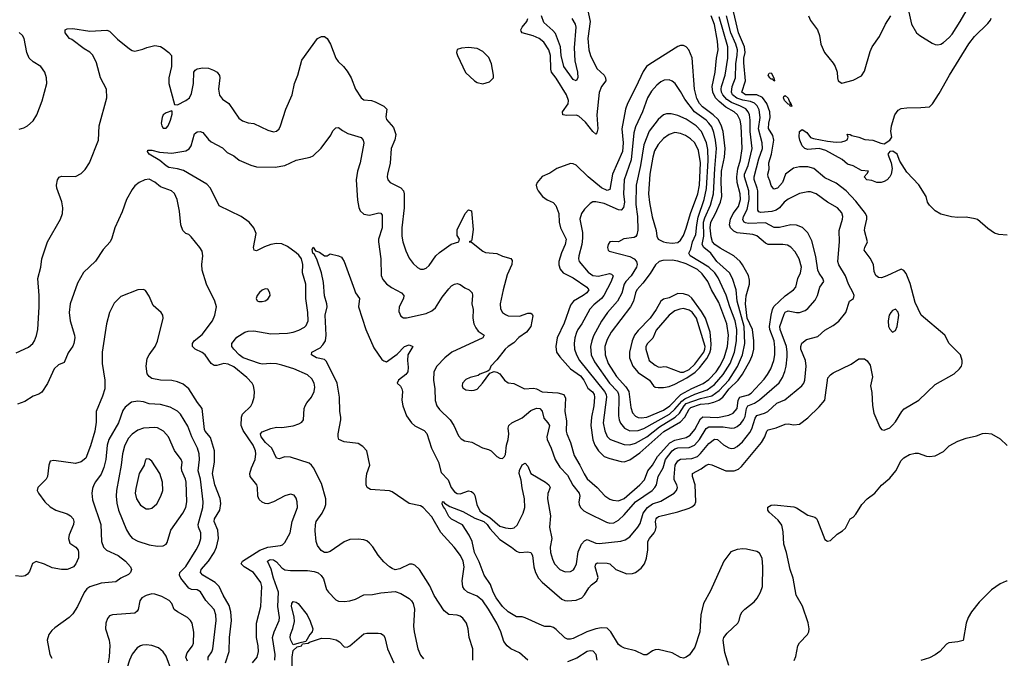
# Model space of a CAD drawing. Header units: inches. Extents: x 1682530 to 1839546, y 640742 to 791647.
# Tile 607 of 656: x 1763014 to 1769980, y 692182 to 696702. Entities that reach past the tile are written whole.
import ezdxf

# ---------------------------------------------------------------- set-up
doc = ezdxf.new("R2010")
doc.units = ezdxf.units.IN
doc.header["$MEASUREMENT"] = 0
doc.layers.add('B7669', color=7, linetype='Continuous')

msp = doc.modelspace()

# ---------------------------------------------------------------- linework, layer by layer
at = {"layer": 'B7669', "color": 5}
for points, elevation in [([(1768030.9, 692130.9), (1768003.6, 692223.6), (1767990.5, 692310), (1767996.3, 692330), (1768019.1, 692360.9), (1768094.6, 692430), (1768105, 692450), (1768113.8, 692490), (1768124.5, 692510), (1768143.9, 692530), (1768210, 692581), (1768231.9, 692608.1), (1768255.9, 692650), (1768268.2, 692690), (1768272.1, 692830), (1768266.6, 692890), (1768246.9, 692926.9), (1768230, 692938.4), (1768155.1, 692955.1), (1768130, 692957.3), (1768090, 692951.6), (1768044.9, 692935.1), (1767996.5, 692870), (1767900.5, 692659.5), (1767851.8, 692570), (1767833, 692490), (1767825.3, 692370), (1767790, 692261.2), (1767753.5, 692206.5), (1767730, 692189.6), (1767710, 692182.9), (1767690, 692187.3), (1767630, 692220.4), (1767530, 692244.2), (1767510, 692242.7), (1767490, 692234.7), (1767450, 692207.3), (1767430, 692207.3), (1767370, 692235), (1767293.5, 692253.5), (1767270, 692264.7), (1767250, 692280.5), (1767196.1, 692370), (1767170, 692394.5), (1767130, 692399), (1767090.5, 692390.5), (1767026.7, 692370), (1766930, 692322.2), (1766910, 692317.1), (1766890, 692318.2), (1766870, 692327.7), (1766810, 692386.3), (1766790, 692399.8), (1766770, 692406.8), (1766730, 692408.2), (1766710, 692414), (1766590, 692469.3), (1766570, 692475), (1766530, 692476.8), (1766470, 692511.2), (1766430, 692549.2), (1766385.9, 692610), (1766364.6, 692650), (1766344.4, 692704.4), (1766300.3, 692770), (1766265.6, 692865.6), (1766232.5, 692930), (1766215, 693010), (1766194.5, 693054.5), (1766146.5, 693126.5), (1766070, 693167.2), (1766050, 693185.4), (1766022, 693242), (1766010, 693257), (1766003.5, 693276.5), (1766005.2, 693290), (1766010, 693292), (1766020.5, 693280.5), (1766057.4, 693257.4), (1766150, 693220.7), (1766233.6, 693173.6), (1766298.6, 693150), (1766321, 693130), (1766340.6, 693100.6), (1766410, 693022.8), (1766494.7, 692970), (1766530, 692941.3), (1766550, 692931.2), (1766610, 692935.2), (1766630.1, 692930.1), (1766641.7, 692910), (1766651.3, 692830), (1766663.5, 692790), (1766685.3, 692750), (1766710, 692721.2), (1766850, 692601), (1766870, 692591.8), (1766890.1, 692590.1), (1766950, 692594.3), (1766990, 692609.4), (1767010, 692632.3), (1767039.8, 692680.2), (1767058.8, 692701.2), (1767096.4, 692730), (1767106.7, 692753.3), (1767085.4, 692830), (1767089.4, 692850.6), (1767101.9, 692858.1), (1767170, 692856.3), (1767190, 692850.2), (1767230.9, 692810.9), (1767310, 692779.6), (1767350, 692781.5), (1767370, 692790.3), (1767410, 692820.3), (1767433.5, 692850), (1767449, 692890), (1767458, 692950), (1767459.2, 693010), (1767469.1, 693030), (1767503.9, 693070), (1767512.7, 693090), (1767516.8, 693110), (1767513.2, 693150), (1767516.5, 693170), (1767522.6, 693177.4), (1767533.9, 693186.1), (1767670, 693220.1), (1767750, 693245.4), (1767770, 693253.8), (1767790.6, 693270), (1767798.8, 693290), (1767792.5, 693410), (1767773, 693470), (1767774.7, 693490), (1767836.1, 693523.9), (1767870, 693549.2), (1767890, 693556.5), (1767910, 693552.1), (1768010, 693510.2), (1768069.9, 693510.1), (1768098.8, 693521.2), (1768119.9, 693540.1), (1768261.5, 693710), (1768285.9, 693750), (1768301, 693790), (1768310, 693800.2), (1768366.9, 693813.1), (1768430, 693839.3), (1768450, 693841.3), (1768490, 693833.7), (1768530, 693840.4), (1768590, 693884.9), (1768670, 693961.7), (1768710.6, 694010), (1768732.3, 694167.7), (1768750, 694188.2), (1768770, 694202), (1768896.9, 694263.1), (1768950, 694302), (1768990, 694302), (1769010, 694286.8), (1769030, 694256), (1769046.7, 694173.3), (1769034.4, 694110), (1769042.9, 694062.9), (1769047.3, 693972.7), (1769056.3, 693916.3), (1769098.8, 693818.8), (1769110, 693802.4), (1769130, 693795.8), (1769170, 693813.7), (1769190, 693833.4), (1769210, 693856), (1769255, 693930), (1769271.7, 693948.3), (1769374.7, 694010), (1769490, 694120.3), (1769624.9, 694195.1), (1769663.7, 694230), (1769677, 694250), (1769682, 694270), (1769682.9, 694290), (1769669.5, 694330), (1769589.7, 694409.7), (1769559.3, 694470), (1769390.7, 694610.7), (1769350, 694700.7), (1769314.6, 694834.6), (1769284.9, 694904.9), (1769270, 694928), (1769250, 694935.4), (1769150, 694888.5), (1769110, 694875.8), (1769090, 694877.6), (1769070, 694892.7), (1769059.4, 694919.4), (1769054.5, 694970), (1769030, 695015.1), (1768988.7, 695070), (1768992.2, 695090), (1769011.1, 695130), (1768991.9, 695210), (1768992.7, 695230), (1769007.6, 695290), (1769006.8, 695310), (1768997.8, 695330), (1768930, 695418), (1768861.9, 695490), (1768790, 695545.9), (1768710, 695583.6), (1768632.7, 695650), (1768590, 695660.2), (1768530, 695661.6), (1768488, 695652), (1768432, 695610), (1768411.6, 695550), (1768376.3, 695510), (1768350, 695502.9), (1768330, 695529), (1768322, 695562), (1768308.7, 695590), (1768307.9, 695610), (1768316.6, 695643.4), (1768314, 695690), (1768333.2, 695750), (1768349.5, 695850), (1768341.8, 695881.8), (1768311.9, 695931.9), (1768313, 695970), (1768324.6, 696010), (1768320.5, 696050), (1768299, 696110), (1768270, 696151), (1768230, 696170.2), (1768149.5, 696169.5), (1768122.2, 696190), (1768149.9, 696270.1), (1768136.2, 696396.2), (1768137.8, 696430), (1768146.4, 696470), (1768141.1, 696510), (1768099.1, 696610), (1768047.7, 696830)], 620), ([(1767024, 696810), (1767049.6, 696690), (1767034.2, 696570), (1767041.7, 696490), (1767052.8, 696450), (1767096.9, 696356.9), (1767148.4, 696310), (1767159.5, 696290), (1767160.5, 696270), (1767129.5, 696230), (1767112.6, 696187.4), (1767097.4, 696030), (1767103.9, 695930), (1767097.8, 695902.2), (1767090, 695893), (1767070, 695910.8), (1767016.7, 695976.7), (1766970, 696018.3), (1766950, 696025.4), (1766884.7, 696024.7), (1766857.6, 696030), (1766855.3, 696050), (1766893.5, 696106.5), (1766897.2, 696130), (1766882.7, 696170), (1766810, 696287.4), (1766777.4, 696330), (1766771.8, 696351.8), (1766769.4, 696450), (1766757.5, 696490), (1766722.4, 696542.4), (1766690, 696569.9), (1766647.6, 696587.6), (1766569.5, 696609.5), (1766562.1, 696622.1), (1766559.6, 696630), (1766568.7, 696650), (1766601.1, 696690), (1766609.9, 696710)], 680), ([(1769287.9, 696827.9), (1769322.6, 696670), (1769359, 696610), (1769382, 696590), (1769470, 696536.5), (1769490, 696527.6), (1769510, 696525.3), (1769530, 696529.2), (1769550, 696541.5), (1769590, 696576.3), (1769610, 696600.9), (1769668.7, 696690), (1769726.5, 696790)], 620), ([(1762990, 694344.3), (1763076, 694384), (1763107.3, 694410), (1763120.2, 694430), (1763133.4, 694466.6), (1763141.7, 694510), (1763153.2, 694670), (1763152.7, 694750), (1763143.1, 694870), (1763164, 694950), (1763169.9, 695010.1), (1763211.5, 695130), (1763303.5, 695290), (1763317.7, 695330), (1763319.8, 695370), (1763312.9, 695412.9), (1763278, 695510), (1763275.6, 695530), (1763280.7, 695570), (1763293, 695587), (1763310, 695595.3), (1763410, 695593.2), (1763450, 695613.6), (1763477.1, 695642.9), (1763507.6, 695690), (1763572.5, 695850), (1763576.2, 695950), (1763631.6, 696148.4), (1763627.5, 696210), (1763586.9, 696290), (1763558.1, 696398.1), (1763530.9, 696450.9), (1763511.6, 696471.7), (1763470, 696495.8), (1763382.5, 696562.5), (1763366.9, 696570), (1763336, 696610), (1763335.3, 696630), (1763350, 696637.3), (1763390, 696639.3), (1763510, 696621.1), (1763630, 696628.2), (1763650, 696621.6), (1763705.6, 696565.6), (1763790, 696497), (1763810, 696483.7), (1763830, 696478.7), (1763886.3, 696493.7), (1763913.4, 696506.6), (1763970, 696519.3), (1764010, 696512.7), (1764030, 696500.5), (1764070.6, 696470), (1764087.3, 696450), (1764088.8, 696370), (1764069.1, 696290.9), (1764070.2, 696250.2), (1764110, 696102), (1764130, 696100.7), (1764190, 696130.3), (1764216, 696150), (1764230, 696180.7), (1764244.8, 696250), (1764246.9, 696330), (1764255.2, 696344.8), (1764270, 696353.4), (1764310, 696361.5), (1764350, 696358.3), (1764386.2, 696346.2), (1764411.4, 696331.4), (1764427.8, 696307.8), (1764430.2, 696290), (1764420.2, 696210), (1764428.8, 696168.8), (1764450, 696139.6), (1764493.4, 696110), (1764564.6, 696004.6), (1764590, 695986.7), (1764630, 695973), (1764670, 695966.4), (1764770, 695920.8), (1764810, 695908.9), (1764830, 695912.2), (1764850, 695930.4), (1764860.4, 695950), (1764897.4, 696070), (1764942, 696170), (1764959.1, 696250), (1764981.4, 696310), (1765010, 696416.9), (1765121.6, 696570), (1765150, 696583.2), (1765170, 696582.5), (1765190, 696570.2), (1765213.8, 696530), (1765250.9, 696430.9), (1765266.8, 696406.8), (1765306, 696370), (1765330, 696339.1), (1765359, 696290), (1765390.1, 696210.1), (1765430, 696148.4), (1765450, 696135.8), (1765502, 696130), (1765530, 696120.4), (1765590.8, 696090), (1765610.7, 696070), (1765605.3, 696014.7), (1765610, 695995.5), (1765658.8, 695938.8), (1765675.9, 695890), (1765669.2, 695850.8), (1765641.3, 695790), (1765634.2, 695685.8), (1765615.6, 695610), (1765614.6, 695590), (1765619.5, 695570), (1765634.4, 695550), (1765710, 695512.1), (1765730.2, 695490), (1765734.1, 695470), (1765733.3, 695370), (1765718.5, 695230), (1765717.6, 695170), (1765724.5, 695130), (1765746.2, 695066.2), (1765770, 695014.9), (1765797, 694977), (1765827.9, 694947.9), (1765850, 694936.4), (1765870, 694935.8), (1765890, 694944.4), (1765910, 694961.6), (1765958.2, 695030), (1765984.7, 695055.3), (1766066.9, 695113.1), (1766122, 695130), (1766126, 695150), (1766110, 695175.3), (1766110, 695214.8), (1766166.2, 695330), (1766190, 695355.8), (1766210.2, 695350.2), (1766223, 695217), (1766213.4, 695146.6), (1766210, 695138), (1766194, 695130), (1766210, 695127.3), (1766290, 695064.9), (1766310, 695055.3), (1766390, 695048.2), (1766430, 695029.3), (1766490, 695011.8), (1766498, 694998), (1766495.8, 694970), (1766463.6, 694896.4), (1766434, 694790), (1766414.4, 694690), (1766416.9, 694656.9), (1766430.4, 694630), (1766450, 694614.9), (1766470, 694606.9), (1766550, 694604.3), (1766610, 694624.7), (1766630, 694624.9), (1766638.9, 694618.9), (1766645.5, 694605.5), (1766630.2, 694530), (1766598.8, 694490), (1766546.6, 694453.4), (1766510, 694415.3), (1766470.1, 694389.9), (1766449, 694370), (1766390, 694295.1), (1766346.8, 694250), (1766336.9, 694223.1), (1766326, 694214), (1766270, 694193.2), (1766256.8, 694183.2), (1766202, 694170), (1766170, 694155.1), (1766146.7, 694130), (1766144.9, 694110), (1766150, 694096), (1766170, 694083.1), (1766210, 694078), (1766230, 694079.1), (1766250, 694088), (1766289.2, 694130), (1766340.2, 694199.8), (1766370, 694211.3), (1766390, 694207.7), (1766410, 694196.3), (1766443.8, 694150), (1766470, 694132.7), (1766510, 694127), (1766584.9, 694090), (1766650, 694095.2), (1766670.6, 694090), (1766710, 694067.8), (1766821.9, 694061.9), (1766864.9, 694050), (1766875.8, 694024.2), (1766871.5, 693928.5), (1766882.6, 693862.6), (1766880.7, 693790), (1766884.4, 693770), (1766910.8, 693710.8), (1766937.1, 693617.1), (1766977.7, 693550), (1767007.1, 693487.1), (1767030, 693453), (1767100.5, 693390), (1767152.7, 693332.7), (1767189, 693309), (1767210, 693300.9), (1767250, 693297.5), (1767290, 693313.6), (1767402.1, 693410), (1767433.4, 693446.6), (1767458.4, 693510), (1767490, 693550.1), (1767527.6, 693610), (1767613.3, 693706.7), (1767650, 693726.4), (1767730, 693745.9), (1767757.6, 693762.4), (1767790, 693801.4), (1767830, 693876.8), (1767848.2, 693891.8), (1767950, 693886.2), (1768030, 693903.1), (1768061.9, 693918.1), (1768089, 693950), (1768096.2, 694010), (1768109.9, 694030), (1768170, 694045.9), (1768190, 694059), (1768280.9, 694159.1), (1768305.4, 694190), (1768328.7, 694231.3), (1768348.6, 694290), (1768356, 694330), (1768357.3, 694382.7), (1768351.4, 694430), (1768321.3, 694510), (1768319.9, 694530), (1768330, 694610.8), (1768339.4, 694650), (1768350, 694672.6), (1768430, 694748.7), (1768487.7, 694790), (1768504.4, 694810), (1768519.8, 694870), (1768538.3, 694910), (1768544.1, 694950), (1768529.4, 695009.4), (1768500.3, 695060.3), (1768470, 695092.3), (1768445.3, 695105.3), (1768412, 695112), (1768310, 695111.2), (1768290, 695120.9), (1768230, 695171.8), (1768201.4, 695181.4), (1768090, 695194.6), (1768066.2, 695206.2), (1768043.6, 695230), (1768036.1, 695250), (1768043.8, 695290), (1768062.9, 695330), (1768099.2, 695380.8), (1768112.9, 695430), (1768111.3, 695470), (1768090, 695550), (1768086.7, 695590), (1768094.2, 695645.8), (1768114.6, 695710), (1768124.9, 695790), (1768117.2, 695950), (1768111, 695991), (1768092.1, 696030), (1768069.3, 696050), (1768010, 696084.3), (1767963.2, 696123.2), (1767937.2, 696150), (1767917.8, 696190), (1767914.1, 696230), (1767933.3, 696330), (1767943.8, 696430), (1767955.7, 696490), (1767950.7, 696549.3), (1767930, 696668.8), (1767906.1, 696730)], 680), ([(1766221.2, 692170), (1766218.9, 692250), (1766194.3, 692330), (1766188, 692390), (1766175.4, 692430), (1766150, 692465.6), (1766130, 692479.7), (1766110, 692486.9), (1766050, 692492.2), (1766017.7, 692517.7), (1765946.7, 692626.7), (1765916, 692696), (1765842.6, 692810), (1765810, 692840.5), (1765790, 692849.6), (1765772.5, 692847.5), (1765704.5, 692815.5), (1765670, 692809.4), (1765650, 692818), (1765629.7, 692829.7), (1765590, 692866), (1765551.1, 692911.1), (1765512.2, 692972.2), (1765490, 692998), (1765470, 693014), (1765450, 693021.6), (1765410, 693026), (1765350, 693022.6), (1765310, 693006.2), (1765210, 692938.7), (1765190, 692931.6), (1765171.8, 692931.8), (1765146.2, 692946.2), (1765120.7, 692980.7), (1765111.3, 693010), (1765104.9, 693084.9), (1765107.2, 693127.2), (1765112.5, 693150), (1765153.3, 693210), (1765173.3, 693250), (1765179, 693270), (1765179.4, 693310), (1765150, 693419.3), (1765093.3, 693530), (1765079.7, 693550), (1765063.1, 693563.1), (1764930, 693605.2), (1764891, 693609), (1764850, 693593.3), (1764830, 693598), (1764798.8, 693670), (1764753.6, 693710), (1764722.6, 693750), (1764718.5, 693770), (1764730, 693785.3), (1764790, 693808.8), (1764830, 693818.7), (1764870, 693816.5), (1764950, 693827.2), (1764990, 693840.7), (1765010, 693854), (1765022.6, 693870), (1765027.4, 693950), (1765034.7, 693970), (1765045.4, 693990), (1765079.2, 694030), (1765098.7, 694070), (1765102.2, 694102.2), (1765097.6, 694130), (1765080, 694160), (1765050, 694188.2), (1764952.7, 694230), (1764870, 694257.4), (1764830, 694266), (1764790, 694269), (1764730, 694264.7), (1764710, 694268.1), (1764594.7, 694310), (1764566.2, 694330), (1764529.6, 694370), (1764514, 694390), (1764514, 694410), (1764550, 694456), (1764607, 694490), (1764630, 694497.6), (1764670, 694500.6), (1764790, 694478.1), (1764910, 694483.5), (1764950, 694491), (1764990, 694505.2), (1765030, 694526.7), (1765041.4, 694538.6), (1765055.5, 694570), (1765052.9, 694630), (1765038.6, 694730), (1765038.2, 694830), (1765016.2, 694910), (1765016.7, 694970), (1765007.4, 695010), (1764990, 695035), (1764970, 695052.6), (1764910, 695095.8), (1764870, 695115.6), (1764830, 695117.6), (1764790, 695110.8), (1764745.5, 695094.5), (1764690, 695065.6), (1764672, 695072), (1764668.6, 695090), (1764687.3, 695190), (1764670.7, 695230), (1764637.4, 695270), (1764582.2, 695310), (1764425.7, 695385.7), (1764363.7, 695510), (1764337.2, 695537.2), (1764173.8, 695633.8), (1764130, 695647.5), (1764070, 695656.8), (1764050, 695667), (1764005, 695705), (1763929.3, 695750), (1763919, 695770), (1763922, 695778), (1763950, 695779.5), (1764004.5, 695764.5), (1764090, 695756.4), (1764190, 695774.7), (1764212.3, 695787.7), (1764226.4, 695810), (1764250, 695894.4), (1764270, 695908.4), (1764290, 695910.5), (1764310, 695903), (1764350, 695853.4), (1764370, 695837.1), (1764450, 695794.3), (1764483, 695763), (1764530, 695739), (1764567.3, 695707.3), (1764650, 695673), (1764690, 695661.9), (1764821.4, 695658.6), (1764889.8, 695670.2), (1764970, 695707.6), (1765069.7, 695730.3), (1765090, 695739.5), (1765147.9, 695792.1), (1765215.5, 695884.5), (1765230, 695914.9), (1765250, 695938), (1765270, 695939.5), (1765297.5, 695917.5), (1765336.8, 695896.8), (1765430, 695867.4), (1765445.3, 695850), (1765447.8, 695827.8), (1765422.4, 695690), (1765404.2, 695630), (1765395.5, 695570), (1765404.7, 695424.7), (1765413.8, 695373.8), (1765423.8, 695350), (1765450, 695325.3), (1765490, 695319.5), (1765554.7, 695334.7), (1765570, 695332.4), (1765578, 695318), (1765578.3, 695230), (1765553.7, 695150), (1765551.6, 695130), (1765569.2, 695010), (1765571, 694891), (1765583.5, 694863.5), (1765610, 694831.6), (1765645.7, 694805.7), (1765715.3, 694770), (1765732.6, 694750), (1765730.2, 694730), (1765698.9, 694670), (1765697.6, 694637.6), (1765710, 694604.9), (1765730, 694592.4), (1765750, 694592), (1765890, 694621.8), (1765930, 694641.2), (1765956.1, 694663.9), (1766002.5, 694737.5), (1766050, 694798), (1766070, 694818.4), (1766090, 694830.4), (1766110, 694834.9), (1766130, 694828.2), (1766164, 694804), (1766193.4, 694790), (1766216.4, 694770), (1766218.7, 694750), (1766213.1, 694690), (1766221.5, 694650), (1766219.1, 694590), (1766227.5, 694550), (1766240.9, 694520.9), (1766258.7, 694498.7), (1766299.1, 694470), (1766290, 694449.8), (1766071.1, 694348.9), (1766020.9, 694310), (1765965.5, 694250), (1765944.7, 694210), (1765940.7, 694150), (1765951.4, 694088.6), (1765953.4, 694006.6), (1765964.4, 693970), (1765984, 693944), (1766058.9, 693870), (1766085.7, 693830), (1766117.6, 693757.6), (1766136.4, 693736.4), (1766161.6, 693721.6), (1766211.8, 693711.8), (1766288.4, 693671.6), (1766330, 693661), (1766350.5, 693650.5), (1766391, 693610), (1766410, 693599.1), (1766430, 693596.3), (1766443.7, 693610), (1766450, 693624.7), (1766458.5, 693690), (1766470.7, 693730), (1766474.4, 693770), (1766469.7, 693810), (1766474.3, 693830), (1766496.9, 693850), (1766570, 693885.2), (1766630, 693936.6), (1766670, 693952), (1766694.9, 693950), (1766710.9, 693930.9), (1766722.6, 693882.6), (1766751.3, 693850), (1766761.6, 693830), (1766743.5, 693750), (1766746, 693730), (1766774.5, 693670), (1766801.5, 693590), (1766835.4, 693535.4), (1766890, 693477.6), (1766927.2, 693407.2), (1766972.1, 693350), (1766977.6, 693330), (1766970.3, 693290), (1766971.6, 693271.6), (1766982, 693250), (1767006, 693226), (1767031, 693211), (1767164.9, 693144.9), (1767190, 693137.7), (1767218.1, 693141.9), (1767250, 693160.6), (1767290, 693197.6), (1767370, 693289.6), (1767487.6, 693370), (1767508.7, 693390), (1767519.1, 693410), (1767532, 693470), (1767565.4, 693530), (1767584.1, 693590), (1767630, 693650.5), (1767650, 693664.8), (1767669.2, 693670.8), (1767750, 693674.8), (1767788.5, 693691.5), (1767824.5, 693730), (1767870, 693808.8), (1767890, 693820.9), (1767990, 693820.9), (1768050, 693810.6), (1768070, 693813.9), (1768090, 693823.8), (1768115.2, 693844.8), (1768133.9, 693870), (1768145.5, 693894.5), (1768156.4, 693950), (1768166.2, 693970), (1768211.6, 693988.4), (1768248.5, 694011.5), (1768387.1, 694132.9), (1768410.4, 694169.6), (1768426.7, 694213.3), (1768436.4, 694250), (1768443.1, 694316.9), (1768444.2, 694350), (1768438.8, 694390), (1768394.8, 694510), (1768392.1, 694530), (1768422.8, 694617.2), (1768430, 694631.8), (1768450, 694641.6), (1768510, 694628.8), (1768530, 694629.3), (1768570, 694645), (1768590, 694658.6), (1768642.5, 694717.5), (1768657.7, 694750), (1768675.9, 694810), (1768702.2, 694850), (1768695.8, 694870), (1768669, 694909), (1768661.5, 694930), (1768646.6, 695026.6), (1768617.5, 695137.5), (1768590, 695192.6), (1768552.4, 695232.4), (1768510, 695247.8), (1768470, 695250.8), (1768390, 695230.5), (1768351.2, 695231.2), (1768290, 695263.6), (1768170, 695260.7), (1768150, 695263.7), (1768139, 695270), (1768130, 695286.6), (1768134.4, 695310), (1768161, 695359), (1768176, 695430), (1768171.5, 695490), (1768141.2, 695590), (1768143, 695610), (1768169, 695670), (1768195.4, 695790), (1768181.3, 695910), (1768182.1, 695990), (1768177.4, 696030), (1768168.5, 696050), (1768150.2, 696070.2), (1768114, 696090), (1768050, 696115.7), (1768017.3, 696137.3), (1767988, 696170), (1767978.5, 696190), (1767975.7, 696210), (1767979.2, 696230), (1768004.3, 696310), (1768024.7, 696430), (1768024.5, 696510), (1767962.5, 696722.5)], 660), ([(1766609.1, 692169.1), (1766550, 692222), (1766490, 692249.7), (1766463, 692270), (1766440.5, 692300.5), (1766418.8, 692370), (1766389, 692430), (1766330.5, 692530), (1766290, 692588.9), (1766250, 692622.2), (1766181.6, 692650), (1766160.5, 692670), (1766150, 692687), (1766145, 692730), (1766158.5, 692830), (1766150.6, 692870), (1766133.2, 692910), (1766088.5, 692970), (1765993.1, 693073.1), (1765930, 693184.5), (1765869.3, 693250), (1765850, 693260.5), (1765770, 693277.6), (1765650, 693359.7), (1765630, 693366.9), (1765496.2, 693376.2), (1765471.8, 693391.8), (1765464.5, 693410), (1765465.1, 693450), (1765471.3, 693490), (1765491.3, 693550), (1765469.7, 693649.7), (1765441.6, 693681.6), (1765410, 693702), (1765310, 693714), (1765273.2, 693730), (1765266.6, 693750), (1765267, 693770), (1765286.6, 693870), (1765286.9, 693890), (1765279.8, 693930), (1765277, 694030), (1765260.7, 694130), (1765184.1, 694284.1), (1765170, 694297.8), (1765113.2, 694310), (1765078.4, 694330), (1765081.2, 694350), (1765139.9, 694380.1), (1765160, 694400), (1765177.3, 694430), (1765183, 694470), (1765176.5, 694610), (1765188.8, 694670), (1765188.3, 694690), (1765170, 694748), (1765163.1, 694843.1), (1765149.9, 694909.9), (1765119.1, 694999.1), (1765099.5, 695039.5), (1765087.6, 695050), (1765084.1, 695075.9), (1765090, 695092), (1765107.1, 695067.1), (1765136.3, 695056.3), (1765170, 695031.3), (1765190, 695032), (1765210, 695044.7), (1765270, 695031), (1765290, 695021), (1765298.8, 695010), (1765310, 694991.3), (1765382, 694790), (1765390.7, 694770), (1765418.8, 694730), (1765410.6, 694670), (1765462, 694510), (1765518.7, 694378.7), (1765576.7, 694296.7), (1765590, 694286.7), (1765610, 694281.1), (1765684.1, 694335.9), (1765737, 694390), (1765770, 694401.6), (1765794.8, 694390), (1765761.3, 694330), (1765757.4, 694290), (1765763, 694243), (1765760.7, 694210), (1765746.3, 694190), (1765693.1, 694150), (1765684.4, 694130), (1765708.3, 694108.3), (1765717.8, 694090), (1765721.4, 694070), (1765718.8, 694010), (1765724.3, 693970), (1765750, 693899.5), (1765785.4, 693850), (1765810, 693828.4), (1765875, 693795), (1765894.2, 693774.2), (1765928.3, 693670), (1765976.3, 693570), (1765996.9, 693496.9), (1766044.5, 693444.5), (1766065.6, 693390), (1766090, 693359.5), (1766110, 693349.1), (1766130, 693346.7), (1766190, 693367.1), (1766210, 693364), (1766228, 693348), (1766235.2, 693335.2), (1766248.4, 693270), (1766270, 693226.5), (1766288.6, 693210), (1766339.6, 693179.6), (1766410, 693118.3), (1766450, 693104.7), (1766490, 693100.8), (1766513.5, 693106.5), (1766534.5, 693125.5), (1766575.1, 693210), (1766587.6, 693250), (1766586.3, 693310), (1766568.2, 693388.2), (1766562.8, 693442.8), (1766548.7, 693490), (1766550, 693510.5), (1766570, 693552.4), (1766590, 693563), (1766610, 693542), (1766630.3, 693490), (1766734, 693430), (1766758, 693410), (1766768, 693390), (1766751.5, 693348.5), (1766748.9, 693310), (1766768.8, 693190), (1766763.1, 693110), (1766779.7, 693030), (1766768.2, 692970), (1766770.2, 692930.2), (1766783, 692883), (1766798.3, 692850), (1766836.5, 692810), (1766874.1, 692794.1), (1766910, 692796.6), (1766931.5, 692808.5), (1766940.3, 692819.7), (1766952.7, 692850), (1766965, 692935), (1766989.8, 692990), (1767010, 693014.4), (1767030, 693023.2), (1767090, 692997.8), (1767114.7, 692994.7), (1767267.9, 693012.1), (1767298.2, 693021.8), (1767330, 693042.8), (1767388.2, 693110), (1767402.7, 693137.3), (1767424.2, 693210), (1767454.9, 693250), (1767490, 693275.7), (1767550, 693294.1), (1767643.5, 693350), (1767661, 693370), (1767667.2, 693390), (1767663.1, 693410), (1767644.8, 693444.8), (1767643.3, 693463.3), (1767651.8, 693550), (1767670, 693580.8), (1767690, 693590.6), (1767770, 693596.7), (1767808.4, 693611.6), (1767830, 693630.7), (1767890, 693701.7), (1767930, 693732.3), (1767950, 693730.2), (1767994, 693694), (1768030, 693673), (1768050, 693667.7), (1768069.9, 693670.1), (1768090, 693680.6), (1768126.6, 693713.4), (1768179.7, 693780.3), (1768193.1, 693806.9), (1768218.2, 693881.8), (1768230, 693900.9), (1768283.2, 693916.8), (1768306.4, 693930), (1768370, 693987.2), (1768427.7, 694012.3), (1768547.2, 694110), (1768561.6, 694130), (1768568.2, 694150), (1768578.3, 694250), (1768573.1, 694290), (1768539.9, 694370), (1768539.3, 694390), (1768548.3, 694411.7), (1768581.1, 694438.9), (1768660.9, 694459.1), (1768710, 694504.9), (1768770, 694538), (1768810, 694568.8), (1768858, 694630), (1768883.6, 694710), (1768912, 694730), (1768917.6, 694750), (1768911.4, 694770), (1768878.4, 694830), (1768855.3, 694890), (1768810, 694967.8), (1768802.9, 694990), (1768813.3, 695130), (1768812.1, 695210), (1768836, 695290), (1768836.9, 695310), (1768830, 695334.5), (1768798.7, 695370), (1768730, 695411.9), (1768650, 695469.8), (1768610, 695483.5), (1768590, 695483.5), (1768530, 695472.5), (1768450, 695431.1), (1768422.5, 695410), (1768390.4, 695369.6), (1768366.8, 695353.2), (1768334.8, 695345.2), (1768257.7, 695337.7), (1768243.2, 695343.2), (1768235.3, 695355.3), (1768235.1, 695490), (1768232, 695510), (1768209.6, 695570.4), (1768210.3, 695590), (1768243.1, 695716.9), (1768268.8, 695790), (1768266.7, 695830), (1768240.9, 695930), (1768253.9, 696010), (1768245.3, 696065.3), (1768232.2, 696092.2), (1768212.3, 696112.3), (1768184.3, 696124.3), (1768130, 696132.7), (1768087.4, 696147.4), (1768057.8, 696170), (1768049.2, 696190), (1768055.8, 696230), (1768077.6, 696290), (1768081, 696390), (1768091.2, 696451.2), (1768091.4, 696490), (1768079.9, 696530), (1768046.4, 696610), (1768014.7, 696730)], 640), ([(1766920.2, 696710), (1766943.5, 696670), (1766948.4, 696650), (1766936.4, 696503.6), (1766941.9, 696410), (1766961.5, 696330), (1766962, 696290), (1766951.3, 696268.7), (1766930, 696279.2), (1766863.2, 696370), (1766844.9, 696450), (1766841.4, 696510), (1766804.6, 696604.6), (1766786.6, 696626.6), (1766722, 696682), (1766705.6, 696730)], 660), ([(1770000, 695177.7), (1769941.4, 695181.4), (1769910, 695191.1), (1769863.3, 695223.3), (1769790, 695287), (1769773.4, 695293.4), (1769710, 695304.5), (1769650, 695302), (1769605.8, 695305.8), (1769530, 695326.6), (1769490, 695349.4), (1769450, 695389.4), (1769437, 695410), (1769426, 695450), (1769374.6, 695534.6), (1769290, 695624), (1769240, 695700), (1769221.2, 695750), (1769192.4, 695772.4), (1769169.5, 695770.5), (1769155.5, 695750), (1769180.2, 695690), (1769186, 695650), (1769180.3, 695610), (1769170.2, 695590), (1769151.7, 695570), (1769130, 695558), (1769109.7, 695549.7), (1769078, 695550), (1769043.2, 695563.2), (1769008, 695570), (1768988, 695590), (1769010, 695614), (1769018, 695630), (1768970, 695634.5), (1768910, 695667.3), (1768870, 695680.5), (1768832.5, 695712.5), (1768717, 695777), (1768670, 695789.5), (1768590, 695784), (1768569.9, 695790), (1768549.2, 695810), (1768532.8, 695850), (1768527.9, 695872.1), (1768530, 695911.3), (1768550, 695924.9), (1768583, 695903), (1768610, 695868.2), (1768630, 695860.4), (1768730, 695841.6), (1768790, 695836), (1768830, 695838), (1768854.6, 695845.4), (1768868.4, 695851.6), (1768875.3, 695870), (1768869, 695891), (1768889.4, 695890.6), (1768901.6, 695881.6), (1768951.3, 695870), (1768994, 695854), (1769050, 695850.4), (1769107.2, 695827.2), (1769130, 695824.7), (1769171.1, 695850), (1769183.5, 695870), (1769176.4, 695910), (1769181.1, 695950), (1769205.4, 696030), (1769230, 696062.4), (1769250, 696073.4), (1769290, 696079.3), (1769390, 696080.5), (1769450, 696086), (1769456, 696090), (1769472.5, 696107.5), (1769519, 696181), (1769591.4, 696310), (1769730, 696531.7), (1769770, 696582.4), (1769864.3, 696675.7), (1769881.5, 696698.5), (1769887.2, 696712.8)], 580), ([(1768594, 696730), (1768610, 696695.5), (1768659.5, 696630), (1768671.6, 696590), (1768681.5, 696530), (1768707.6, 696470), (1768770, 696394.9), (1768784.2, 696370), (1768797.1, 696330), (1768799.1, 696290), (1768804.9, 696270), (1768830, 696254), (1768910, 696274), (1768970, 696306), (1768990, 696338), (1769030, 696477.3), (1769044, 696510), (1769097.5, 696582.5), (1769138.7, 696670), (1769176.1, 696730)], 620), ([(1763010, 695927), (1763043.3, 695936.7), (1763070, 695950.3), (1763110, 695987), (1763136.5, 696030), (1763172.3, 696127.7), (1763206.2, 696250), (1763204.8, 696290), (1763191.7, 696331.7), (1763164.7, 696370), (1763110, 696404.8), (1763082.3, 696430), (1763065.6, 696470), (1763046.3, 696570), (1763034.2, 696590), (1763010, 696612.1)], 720), ([(1764660.6, 692150), (1764693.6, 692190), (1764703.6, 692230), (1764702, 692270), (1764689.9, 692330), (1764689.9, 692429.9), (1764721.4, 692550), (1764728.1, 692690), (1764719.4, 692719.4), (1764669.1, 692790), (1764602.5, 692830), (1764581.2, 692850), (1764589.9, 692870.1), (1764713.5, 692946.5), (1764770, 692969.6), (1764859.8, 692980.2), (1764873.8, 692986.2), (1764890, 693002), (1764927.4, 693070), (1764942.4, 693150), (1764978.5, 693250), (1764977.2, 693290), (1764970, 693316), (1764955.8, 693335.8), (1764930, 693344.2), (1764890, 693332.6), (1764810, 693289.7), (1764770, 693276.4), (1764750, 693279.1), (1764730, 693288.3), (1764707.4, 693307.4), (1764699.8, 693330), (1764697.8, 693390), (1764690.8, 693410), (1764643.9, 693470), (1764641.8, 693490), (1764653.1, 693530), (1764681.2, 693590), (1764685.1, 693630), (1764682.5, 693650), (1764667.1, 693690), (1764595.2, 693795.2), (1764580.7, 693830), (1764582.9, 693890), (1764589.8, 693910), (1764650, 693967.6), (1764661.4, 693990), (1764672, 694030), (1764676.4, 694070), (1764668.3, 694110), (1764658.9, 694130), (1764621.7, 694170), (1764530, 694246.2), (1764490, 694264.3), (1764458, 694270), (1764410, 694255.8), (1764390, 694254.9), (1764367.9, 694267.9), (1764327.1, 694330), (1764305.6, 694345.6), (1764256, 694370), (1764235.9, 694390), (1764237.7, 694410), (1764247.7, 694430), (1764305.2, 694474.8), (1764377.2, 694570), (1764395.8, 694610), (1764407.2, 694670), (1764395.3, 694710), (1764335.3, 694830), (1764304.4, 694930), (1764302.5, 694970), (1764309.8, 695030), (1764304.2, 695064.2), (1764289.7, 695090), (1764226.3, 695166.3), (1764210, 695182.4), (1764189.4, 695190), (1764168.3, 695210), (1764155.4, 695250), (1764146, 695346), (1764127.6, 695430), (1764110, 695471.6), (1764089.3, 695490), (1764010, 695519.7), (1763970, 695553.3), (1763930, 695573.1), (1763900.7, 695570), (1763858.7, 695550), (1763830, 695527.1), (1763810, 695501.1), (1763769.4, 695430), (1763738.4, 695341.6), (1763687.3, 695230), (1763665.2, 695154.8), (1763653.5, 695130), (1763604.4, 695075.6), (1763550, 694993.3), (1763466, 694914), (1763423.3, 694836.7), (1763372.5, 694690), (1763364.7, 694630), (1763371, 694571), (1763402.7, 694470), (1763404, 694450), (1763397, 694410), (1763390, 694391.3), (1763356.7, 694343.3), (1763330, 694275.1), (1763290, 694259.6), (1763257.6, 694230), (1763210, 694127), (1763170, 694067), (1763150, 694052.3), (1763110, 694038), (1763050, 693999.5), (1762998.4, 693981.6)], 680), ([(1764469.9, 692150), (1764495.7, 692230), (1764497.7, 692330), (1764513.2, 692450), (1764508.9, 692510), (1764495.9, 692555.9), (1764453.5, 692630), (1764425.4, 692690), (1764397.9, 692717.9), (1764309.8, 692770), (1764293.8, 692790), (1764298.7, 692810), (1764349.9, 692870), (1764390.6, 692930), (1764407, 692970), (1764419.9, 693030), (1764415, 693090), (1764391.1, 693150), (1764393, 693170), (1764429.3, 693230), (1764437.7, 693277.7), (1764432.2, 693312.2), (1764394.2, 693410), (1764378.8, 693490), (1764392.3, 693570), (1764393.5, 693650), (1764364.1, 693744.1), (1764327.1, 693790), (1764322.4, 693802.4), (1764304.5, 693950), (1764272.3, 693992.3), (1764210, 694089.7), (1764170, 694121.8), (1764130, 694138.6), (1764090, 694147.7), (1764010, 694150.6), (1763950, 694163.5), (1763930, 694176.4), (1763916.6, 694196.6), (1763909.1, 694250), (1763916.5, 694303.5), (1763929.4, 694330.6), (1763971.8, 694388.2), (1763990, 694426.7), (1764029.7, 694590), (1764026.3, 694610), (1764015.6, 694630), (1763958.9, 694678.9), (1763930, 694746.6), (1763904.9, 694784.9), (1763890, 694793.6), (1763850, 694791.2), (1763730, 694743.5), (1763683.2, 694696.8), (1763649.4, 694630), (1763628.9, 694550), (1763596.8, 694350), (1763597.2, 694270), (1763616.6, 694150), (1763616.1, 694090), (1763601.3, 694038.7), (1763555.5, 693930), (1763554.5, 693854.5), (1763545.5, 693790), (1763515, 693685), (1763481.7, 693598.3), (1763450, 693571.7), (1763410, 693562.2), (1763256.8, 693583.2), (1763230, 693577.2), (1763221.6, 693550), (1763211.9, 693468.1), (1763202, 693450), (1763142.4, 693390), (1763138.4, 693370), (1763148.4, 693350), (1763192.4, 693290), (1763230, 693253.7), (1763270, 693230.3), (1763350, 693204.2), (1763372.7, 693190), (1763391.6, 693170), (1763396.9, 693150), (1763394.3, 693130), (1763364.7, 693055.3), (1763359.5, 693030), (1763370, 692998.3), (1763411.8, 692970), (1763427.6, 692947.6), (1763431.4, 692930), (1763430, 692894), (1763411.8, 692850), (1763395.2, 692830), (1763370, 692817.3), (1763350, 692811.4), (1763310, 692810.6), (1763243.1, 692823.1), (1763190, 692847.6), (1763130, 692867), (1763105.7, 692854.3), (1763084.1, 692795.9), (1763070, 692777.2), (1763054.2, 692765.8), (1763030, 692762), (1762985.8, 692765.8)], 720), ([(1764346.6, 692170), (1764347.1, 692190), (1764372.7, 692227.3), (1764380.2, 692250), (1764404.9, 692450), (1764402.1, 692490), (1764390, 692526.9), (1764331.2, 692591.2), (1764292.5, 692652.5), (1764270, 692667), (1764230, 692669.8), (1764210, 692678.7), (1764154.2, 692750), (1764143.8, 692770), (1764147.4, 692790), (1764190, 692832.9), (1764262.5, 692950), (1764283.2, 692990), (1764296.3, 693030), (1764295.2, 693070), (1764279, 693110), (1764277.3, 693130), (1764309.9, 693250), (1764311.8, 693290), (1764293, 693450), (1764277.4, 693510), (1764286.8, 693590), (1764283.8, 693630), (1764272.8, 693670), (1764232.2, 693750), (1764204.4, 693824.4), (1764151.7, 693910), (1764130, 693930.9), (1764078.9, 693958.9), (1764010, 693978.5), (1763930, 693983.7), (1763890, 693996.5), (1763850, 694001.2), (1763805.2, 693994.8), (1763759.6, 693960.4), (1763743.4, 693936.6), (1763713.4, 693850), (1763644.5, 693730), (1763632.6, 693690), (1763622.7, 693590), (1763610, 693531.6), (1763590, 693485.4), (1763550, 693431), (1763539.8, 693410), (1763530, 693384.5), (1763525.7, 693350), (1763530, 693304.4), (1763587.6, 693130), (1763593.8, 693010), (1763606.4, 692970), (1763628.5, 692948.5), (1763710, 692909.3), (1763763.1, 692870), (1763798.7, 692830), (1763804.9, 692810), (1763799.3, 692790), (1763784, 692776), (1763730.2, 692749.8), (1763695.5, 692724.5), (1763590, 692713.8), (1763510, 692688.9), (1763490, 692674.4), (1763470, 692647.2), (1763424.4, 692550), (1763390, 692496.4), (1763364.4, 692470), (1763262, 692398), (1763241.2, 692378.8), (1763220.8, 692350), (1763208, 692310), (1763226.5, 692210), (1763242.1, 692182.1)], 740), ([(1768493.6, 692166.4), (1768505.3, 692194.7), (1768518.4, 692270), (1768530, 692290.9), (1768588, 692350), (1768597.3, 692370), (1768599.8, 692390), (1768592.3, 692432.3), (1768551.9, 692551.9), (1768508.3, 692628.3), (1768485.3, 692750), (1768464.9, 692810), (1768439.6, 692930), (1768420.2, 692990), (1768416.5, 693076.5), (1768405.2, 693125.2), (1768380, 693160), (1768315.9, 693215.9), (1768306.6, 693230), (1768307.3, 693252.7), (1768330, 693266), (1768351.1, 693268.9), (1768490, 693253.8), (1768510, 693247.5), (1768590, 693194.8), (1768640.3, 693180.3), (1768651.6, 693171.6), (1768658.4, 693158.4), (1768710, 693023), (1768730, 693010.5), (1768750, 693017.1), (1768798.2, 693061.8), (1768836, 693084), (1768856.7, 693103.3), (1768890, 693170.5), (1768910, 693181.6), (1768930, 693201.3), (1768972, 693270), (1769010, 693310.2), (1769063.1, 693350), (1769111.5, 693408.5), (1769170, 693458.3), (1769212.5, 693510), (1769250, 693581.7), (1769270, 693601.3), (1769310, 693623.9), (1769350, 693634.7), (1769370, 693634.4), (1769430, 693613.1), (1769449.6, 693610.4), (1769490, 693614.9), (1769550, 693646.3), (1769590, 693686), (1769650, 693718.5), (1769710, 693739.7), (1769783.5, 693756.5), (1769826.1, 693773.9), (1769850, 693776.9), (1769890, 693770.1), (1769950, 693735.9), (1770000, 693687.7)], 580), ([(1764818.4, 692170), (1764822.5, 692210), (1764803.1, 692330), (1764813.5, 692370), (1764850.4, 692450), (1764853.1, 692470), (1764839.9, 692550), (1764845, 692650), (1764808.9, 692748.9), (1764792.4, 692812.4), (1764768.3, 692870), (1764781.1, 692878.9), (1764790, 692882.3), (1764810, 692879.8), (1764830, 692865), (1764870, 692822.3), (1764890, 692809.4), (1764930, 692804.1), (1765050, 692804), (1765096.7, 692796.7), (1765126.1, 692786.1), (1765147.8, 692767.8), (1765163.8, 692743.8), (1765186, 692670), (1765198.7, 692650), (1765250, 692597.1), (1765270, 692587), (1765310, 692583.7), (1765350, 692588.7), (1765390, 692601.6), (1765450, 692630.3), (1765510, 692633.7), (1765570, 692646.7), (1765670, 692654), (1765710, 692641.6), (1765770, 692606.7), (1765786.7, 692590), (1765797, 692570), (1765806.3, 692530), (1765800.8, 692410), (1765804.4, 692370), (1765830.3, 692250), (1765850, 692204.9), (1765870, 692178)], 660), ([(1770000, 692728), (1769992.6, 692727.4), (1769950, 692709.8), (1769890, 692667.2), (1769801.6, 692578.4), (1769747.8, 692510), (1769723.6, 692470), (1769710.2, 692430), (1769690, 692309.2), (1769650, 692299.3), (1769588.1, 692291.9), (1769570, 692281.2), (1769522.8, 692230), (1769490, 692206), (1769450, 692186.6), (1769390, 692166)], 580), ([(1764200.8, 692160.8), (1764190.5, 692190), (1764198.9, 692221.1), (1764236.8, 692270), (1764243.2, 692290), (1764246.6, 692366.6), (1764234.5, 692430), (1764222.6, 692450), (1764201.3, 692470), (1764130.5, 692510.5), (1764108.2, 692528.2), (1764089.7, 692570), (1764071.4, 692591.4), (1764019.5, 692619.5), (1763970, 692636.2), (1763950, 692637.4), (1763910, 692627.6), (1763878, 692610), (1763864.2, 692590), (1763851.7, 692528.3), (1763845.1, 692514.9), (1763830, 692501), (1763670.3, 692489.7), (1763650, 692482), (1763635.8, 692464.2), (1763623.7, 692430), (1763621.1, 692390), (1763646.7, 692310), (1763651.9, 692271.9), (1763647.6, 692192.4), (1763640.2, 692150)], 760), ([(1764942, 692090), (1764940.9, 692190), (1764950, 692237.3), (1764977.5, 692262.5), (1765009, 692270), (1765014.6, 692285.4), (1765055.3, 692290), (1765063.7, 692296.3), (1765150, 692324.6), (1765210, 692322.6), (1765254, 692314), (1765277.8, 692297.8), (1765310, 692263.8), (1765330, 692261.6), (1765350, 692270.5), (1765450, 692355.8), (1765470, 692360.3), (1765550, 692361.3), (1765570, 692357.1), (1765587, 692347), (1765597, 692330), (1765617.3, 692250), (1765660.7, 692150)], 640), ([(1767099.3, 692170), (1767093.3, 692210), (1767072.5, 692232.5), (1767050, 692235.6), (1767030, 692229.8), (1766955.9, 692184.1), (1766890, 692157.8)], 640)]:
    msp.add_lwpolyline(points, dxfattribs=dict(at, elevation=elevation))
for points, elevation in [([(1766190, 696506), (1766138.8, 696501.2), (1766110, 696492.3), (1766104.9, 696470), (1766110.6, 696450), (1766169.3, 696329.3), (1766230.7, 696270), (1766250, 696257.1), (1766290, 696247.7), (1766337.5, 696262.5), (1766365.2, 696290), (1766366, 696310), (1766351.3, 696390), (1766334.2, 696434.2), (1766290, 696477.6), (1766250, 696497.4)], 720), ([(1767710, 696520.4), (1767690, 696519.8), (1767670, 696512.7), (1767472.8, 696387.2), (1767449.1, 696370), (1767424.1, 696335.9), (1767374.2, 696225.8), (1767314.1, 696110), (1767300.4, 696070), (1767273.6, 695930), (1767284.3, 695830), (1767278.8, 695770), (1767208.8, 695610), (1767190, 695500.4), (1767170, 695493.1), (1767130, 695511.3), (1767035, 695590), (1766950, 695673.5), (1766930, 695683.1), (1766910, 695684.4), (1766814, 695650), (1766763.6, 695616.4), (1766710, 695591.5), (1766674, 695550), (1766668.9, 695530), (1766672, 695510), (1766682.6, 695490), (1766712, 695450), (1766746.1, 695426.1), (1766787.6, 695407.6), (1766807.4, 695387.4), (1766829.1, 695330), (1766831.8, 695270), (1766840.9, 695230), (1766881.4, 695150), (1766874.4, 695110), (1766847.5, 695052.5), (1766828.1, 694990), (1766828.1, 694968.1), (1766837.3, 694937.3), (1766860.2, 694910), (1766930, 694876.2), (1767027.5, 694810), (1767040.6, 694790), (1767027.1, 694770), (1767000.2, 694750), (1766931.8, 694710), (1766910, 694681.5), (1766865.4, 694554.6), (1766816.6, 694450), (1766808, 694390), (1766812.3, 694350), (1766835.4, 694315.4), (1766911.3, 694231.3), (1766981.6, 694181.6), (1767004.5, 694150), (1767034, 694094), (1767067.5, 694067.5), (1767079.2, 694050), (1767081.8, 694030), (1767075.7, 693970), (1767058.6, 693890), (1767055.2, 693830), (1767068.2, 693728.2), (1767084.1, 693690), (1767109.5, 693650), (1767150, 693611.5), (1767190, 693595.6), (1767270, 693574.1), (1767290, 693572.7), (1767330, 693586.2), (1767402.6, 693637.4), (1767571.4, 693788.6), (1767690, 693856.6), (1767720.4, 693890), (1767750, 693945.6), (1767763, 693957), (1767830, 693981.8), (1767890, 693986.1), (1767925.7, 693994.3), (1767961.2, 694010), (1767989, 694031), (1768034.3, 694090), (1768096.7, 694150), (1768127.5, 694192.5), (1768182.2, 694290), (1768198.5, 694330), (1768208.4, 694370), (1768208.9, 694430), (1768199.5, 694510), (1768161.5, 694590), (1768149.7, 694690.3), (1768153, 694747), (1768176.5, 694830), (1768177.6, 694857.6), (1768170.8, 694890.8), (1768128.2, 694968.2), (1768110.7, 694990), (1768066.6, 695030), (1767970, 695084.3), (1767933.1, 695110), (1767916.2, 695130), (1767906.1, 695166.1), (1767899.2, 695230), (1767902.6, 695270), (1767936.5, 695330), (1767971.6, 695410), (1767982.5, 695450), (1767976.9, 695550), (1767979.8, 695630), (1767999.3, 695730), (1768005.2, 695790), (1767990.3, 695910), (1767976.9, 695956.9), (1767955.6, 695995.6), (1767919.9, 696030), (1767845, 696085), (1767824.3, 696110), (1767804.7, 696144.7), (1767787.7, 696210), (1767772.7, 696432.7), (1767747.1, 696490), (1767730, 696509.7)], 720), ([(1768350, 696267.6), (1768342, 696282), (1768330, 696281.6), (1768321.6, 696290), (1768309.8, 696310), (1768315.3, 696324.7), (1768330, 696326.8), (1768350.3, 696290), (1768353.4, 696270)], 580), ([(1767610, 696275.8), (1767574.2, 696274.2), (1767550, 696263.5), (1767520.9, 696239.1), (1767483.4, 696196.6), (1767455.5, 696150), (1767421, 696050), (1767370, 695945.1), (1767358.9, 695901.1), (1767340.6, 695710), (1767291.4, 695568.6), (1767286.1, 695470), (1767292.8, 695410), (1767286.6, 695373.4), (1767270, 695353.6), (1767250, 695355.8), (1767150, 695401.7), (1767090, 695413.3), (1767070, 695412), (1767050, 695400.5), (1767010, 695361.6), (1766988.2, 695330), (1766978, 695290), (1766995.3, 695195.3), (1766996.8, 695156.8), (1766990.7, 695110), (1766969.5, 695030), (1766968.1, 695010), (1766973.2, 694990), (1767034.9, 694914.9), (1767070, 694890.7), (1767110, 694887.3), (1767185.8, 694905.8), (1767201.5, 694901.5), (1767212.7, 694890), (1767198.8, 694850), (1767145.9, 694750), (1767130.1, 694729.9), (1767075, 694685), (1767047, 694653), (1766991.6, 694550), (1766963.5, 694510), (1766952.3, 694487.7), (1766942, 694450), (1766936.6, 694410), (1766938.9, 694370), (1766952.5, 694330), (1766975, 694290), (1767151.5, 694070), (1767162.4, 694050), (1767165.3, 694030), (1767143.1, 693850), (1767152.9, 693792.9), (1767171.1, 693751.1), (1767190, 693732.8), (1767205.1, 693725.1), (1767290, 693695.6), (1767330, 693693.8), (1767370, 693704.2), (1767450, 693750), (1767539.8, 693820.2), (1767651.9, 693888.1), (1767682.8, 693917.2), (1767715.4, 693970), (1767730, 693984.6), (1767830, 694021), (1767910, 694041), (1767962.8, 694077.2), (1768030, 694151), (1768092.4, 694247.6), (1768126.6, 694330), (1768143.3, 694410), (1768139.6, 694530), (1768088.9, 694710), (1768082.5, 694790), (1768058, 694870), (1768035, 694910), (1767946.1, 694990), (1767904.1, 695050), (1767853.5, 695090), (1767842.4, 695110), (1767854.3, 695170), (1767852.7, 695270), (1767860.9, 695299.1), (1767901.6, 695390), (1767922.7, 695470), (1767930.9, 695650), (1767944.3, 695790), (1767937.7, 695850), (1767924.7, 695904.7), (1767910, 695943.2), (1767890.4, 695970), (1767869.9, 695990), (1767789, 696050), (1767720.3, 696140.3), (1767690, 696194), (1767650.5, 696250.5), (1767630, 696267.4)], 740), ([(1768470, 696087.3), (1768463.1, 696096.9), (1768467.3, 696107.3), (1768458.5, 696101.5), (1768450, 696103.6), (1768425.3, 696130), (1768418.4, 696150), (1768421, 696159), (1768430, 696164.9), (1768450, 696147.3), (1768460.6, 696120.6), (1768470.3, 696110), (1768476, 696090)], 580), ([(1764090, 696058), (1764050, 696043.7), (1764030, 696029.2), (1764022, 696010), (1764014.9, 695970), (1764020.3, 695950), (1764030, 695935.5), (1764050, 695934.9), (1764065.1, 695950), (1764081.3, 695990), (1764092.9, 696032.9), (1764094, 696050)], 680), ([(1767623.7, 696036.3), (1767590, 696035.8), (1767570, 696028.7), (1767530, 695996.1), (1767467.7, 695912.3), (1767430, 695816.9), (1767407.1, 695670), (1767376.5, 695530), (1767373.7, 695393.7), (1767385.5, 695310), (1767387.9, 695212.1), (1767380.9, 695179.1), (1767373.3, 695166.7), (1767360.3, 695159.7), (1767288.5, 695151.5), (1767250, 695129.6), (1767210, 695133.3), (1767190.4, 695129.6), (1767177.1, 695110), (1767173, 695090), (1767177.3, 695070), (1767184.2, 695064.2), (1767330, 695025.6), (1767362.3, 695010), (1767377.7, 694990), (1767382.2, 694970), (1767377.3, 694950), (1767339.5, 694890), (1767301.3, 694850), (1767290.6, 694830), (1767273.5, 694766.5), (1767243.2, 694710), (1767172.9, 694630), (1767130, 694567.7), (1767074.4, 694465.6), (1767061.2, 694430), (1767053.3, 694390), (1767057.9, 694330), (1767079.7, 694279.7), (1767187.9, 694130), (1767242.4, 694070), (1767250, 694052.2), (1767253.1, 694030), (1767250, 693898), (1767255.3, 693870), (1767265.8, 693845.8), (1767292.1, 693812.1), (1767330, 693792.3), (1767390, 693794.9), (1767430, 693809), (1767610.4, 693909.6), (1767650, 693944.8), (1767698, 694002), (1767720.4, 694019.6), (1767790, 694052.3), (1767877.4, 694082.6), (1767930, 694119.7), (1767991.9, 694190), (1768041, 694270), (1768071.9, 694350), (1768086.2, 694430), (1768086.7, 694510), (1768076, 694570), (1768037, 694670), (1768012.3, 694752.3), (1767955.6, 694875.6), (1767930.9, 694910), (1767889, 694950), (1767757.1, 695030), (1767747.4, 695050), (1767761.7, 695078.3), (1767774.9, 695130), (1767797.8, 695182.2), (1767803.7, 695250), (1767814.8, 695305.2), (1767856.7, 695430), (1767872.9, 695507.1), (1767885.1, 695705.1), (1767882.4, 695782.4), (1767873.4, 695830), (1767837.8, 695910), (1767800.2, 695950), (1767730, 695999.3), (1767670, 696024.9)], 760), ([(1767650, 695903.1), (1767610, 695890.5), (1767570, 695862.2), (1767530, 695818), (1767505.4, 695774.6), (1767492.3, 695730), (1767473, 695610), (1767462.5, 695470), (1767468.8, 695408.8), (1767488, 695308), (1767516.8, 695210), (1767522.3, 695170), (1767531.3, 695150), (1767570, 695130.1), (1767590, 695125.3), (1767630, 695120.7), (1767670, 695125.7), (1767690, 695141.2), (1767710, 695174.3), (1767730, 695227), (1767758.8, 695330), (1767812.2, 695470), (1767824.2, 695530), (1767830.2, 695690), (1767816.3, 695776.3), (1767790, 695831.1), (1767760.1, 695860.1), (1767723.4, 695883.4), (1767690, 695897.4)], 780), ([(1767630, 694999.1), (1767563.2, 694996.8), (1767537.4, 694990), (1767511.7, 694968.3), (1767473.8, 694906.2), (1767423.2, 694836.8), (1767380.1, 694790), (1767370, 694769.6), (1767355.5, 694710), (1767335.7, 694670), (1767198.4, 694490), (1767170, 694439.2), (1767154.5, 694390), (1767156, 694330), (1767177.6, 694270), (1767236.9, 694176.9), (1767303.6, 694103.6), (1767323, 694070), (1767337.9, 693957.9), (1767350, 693920.8), (1767370, 693897.1), (1767390, 693886.8), (1767410, 693883.8), (1767450, 693889.7), (1767570, 693939), (1767613.5, 693970), (1767691.1, 694048.9), (1767770, 694091.5), (1767850, 694127.6), (1767890, 694155.1), (1767941.3, 694210), (1767968.1, 694250), (1767997.2, 694310), (1768022.5, 694390), (1768029.6, 694470), (1768017.1, 694550), (1767960.8, 694700.8), (1767909.5, 694789.5), (1767881.4, 694850), (1767843, 694903), (1767810, 694933.8), (1767730, 694973.9), (1767670, 694993.6)], 780), ([(1764750, 694796.2), (1764730, 694787.3), (1764710, 694771.8), (1764694.9, 694750), (1764686.4, 694730), (1764693.2, 694713.2), (1764707.1, 694707.1), (1764730, 694707.4), (1764750, 694712.2), (1764770, 694723.7), (1764786, 694750), (1764784.5, 694770), (1764770, 694795.1)], 680), ([(1767670, 694763.2), (1767610, 694734), (1767570, 694723.6), (1767549.5, 694710.5), (1767517.2, 694650), (1767474.9, 694590), (1767390, 694503), (1767364.6, 694470), (1767347.7, 694430), (1767328.2, 694350), (1767328.8, 694308.8), (1767353, 694250), (1767390, 694205.9), (1767468.7, 694150), (1767497.8, 694110), (1767510, 694101.1), (1767530, 694098.4), (1767570, 694098.5), (1767610, 694106.1), (1767650, 694122.4), (1767733.2, 694166.8), (1767792.5, 694207.5), (1767822.4, 694237.6), (1767874.7, 694305.3), (1767896.3, 694343.7), (1767904.8, 694370), (1767906.9, 694406.9), (1767899.9, 694490), (1767866.7, 694590), (1767838, 694638), (1767770, 694731.2), (1767749.1, 694749.1), (1767710, 694763)], 820), ([(1767710, 694658.1), (1767685.6, 694654.4), (1767650, 694640.7), (1767607.9, 694610), (1767516, 694504), (1767492.8, 694447.2), (1767456.3, 694410), (1767443.2, 694390), (1767444.1, 694370), (1767468.6, 694290), (1767510, 694256.5), (1767530, 694245.3), (1767550, 694242), (1767572, 694248), (1767590, 694245.7), (1767688.4, 694208.4), (1767710, 694208.1), (1767750, 694225.9), (1767790, 694265), (1767854.6, 694350), (1767862, 694370), (1767863.3, 694390), (1767803, 694590), (1767771.1, 694631.1), (1767750, 694647.5)], 840), ([(1769210, 694654), (1769190, 694643.7), (1769178, 694630), (1769166.4, 694610), (1769157.1, 694570), (1769160.5, 694530), (1769170, 694511), (1769190, 694491), (1769210, 694502.8), (1769222.4, 694530), (1769232.7, 694610), (1769230, 694633.2)], 640), ([(1763970, 693816.8), (1763890, 693811.7), (1763850, 693796.8), (1763810, 693767.8), (1763782.7, 693737.3), (1763755.5, 693684.5), (1763740.8, 693630), (1763732.9, 693550), (1763698.4, 693370), (1763696.6, 693330), (1763701.2, 693281.2), (1763714.3, 693230), (1763770.9, 693090.9), (1763790, 693055.8), (1763810, 693033.4), (1763850.2, 693010.2), (1763930, 692984.7), (1763990, 692976), (1764030, 692978.4), (1764049.7, 692990.3), (1764057.6, 693002.4), (1764083.5, 693090), (1764169, 693210), (1764189.9, 693250), (1764196.5, 693290), (1764191.2, 693430), (1764187, 693450), (1764160.5, 693510), (1764158.3, 693530), (1764163.8, 693570), (1764156.8, 693590), (1764110, 693652.8), (1764067.6, 693750), (1764031.1, 693790), (1763990, 693813.6)], 760), ([(1763910, 693595.1), (1763900.9, 693579.1), (1763894, 693550), (1763858.4, 693490), (1763835, 693385), (1763831.5, 693350), (1763840.5, 693310), (1763870, 693265.5), (1763910, 693240.9), (1763930, 693239.6), (1763950, 693244.6), (1763983.8, 693276.2), (1764014, 693330), (1764026.8, 693370), (1764025.8, 693430), (1764006.6, 693490), (1763950, 693577), (1763930, 693592)], 780), ([(1764950, 692277.2), (1764932.3, 692310), (1764928.3, 692330), (1764930, 692351.3), (1764946.4, 692393.6), (1764957.4, 692442.6), (1764955.8, 692475.8), (1764936.9, 692550), (1764938.7, 692570), (1764950, 692583.8), (1764970, 692580.4), (1764984.9, 692570), (1765047.3, 692490), (1765070, 692446), (1765087.3, 692390), (1765082.8, 692370), (1765066, 692350), (1765038.8, 692301.2), (1764990, 692289)], 640), ([(1763910, 692278.5), (1763884.1, 692275.9), (1763868.4, 692271.6), (1763844.3, 692255.7), (1763810, 692211.6), (1763790, 692169.5), (1763772.7, 692110), (1763740.7, 691950), (1763695.5, 691850), (1763700.7, 691830), (1763710, 691822), (1763730, 691818.4), (1763770, 691825.7), (1763950, 691890.9), (1764090, 691900.9), (1764107.8, 691912.2), (1764119.7, 691930), (1764132.8, 691970), (1764128.7, 692010), (1764090.7, 692090), (1764050, 692197), (1764030, 692227.6), (1763995.7, 692255.7), (1763950, 692273.3)], 780)]:
    msp.add_lwpolyline(points, close=True, dxfattribs=dict(at, elevation=elevation))

doc.saveas('drawing.dxf')
